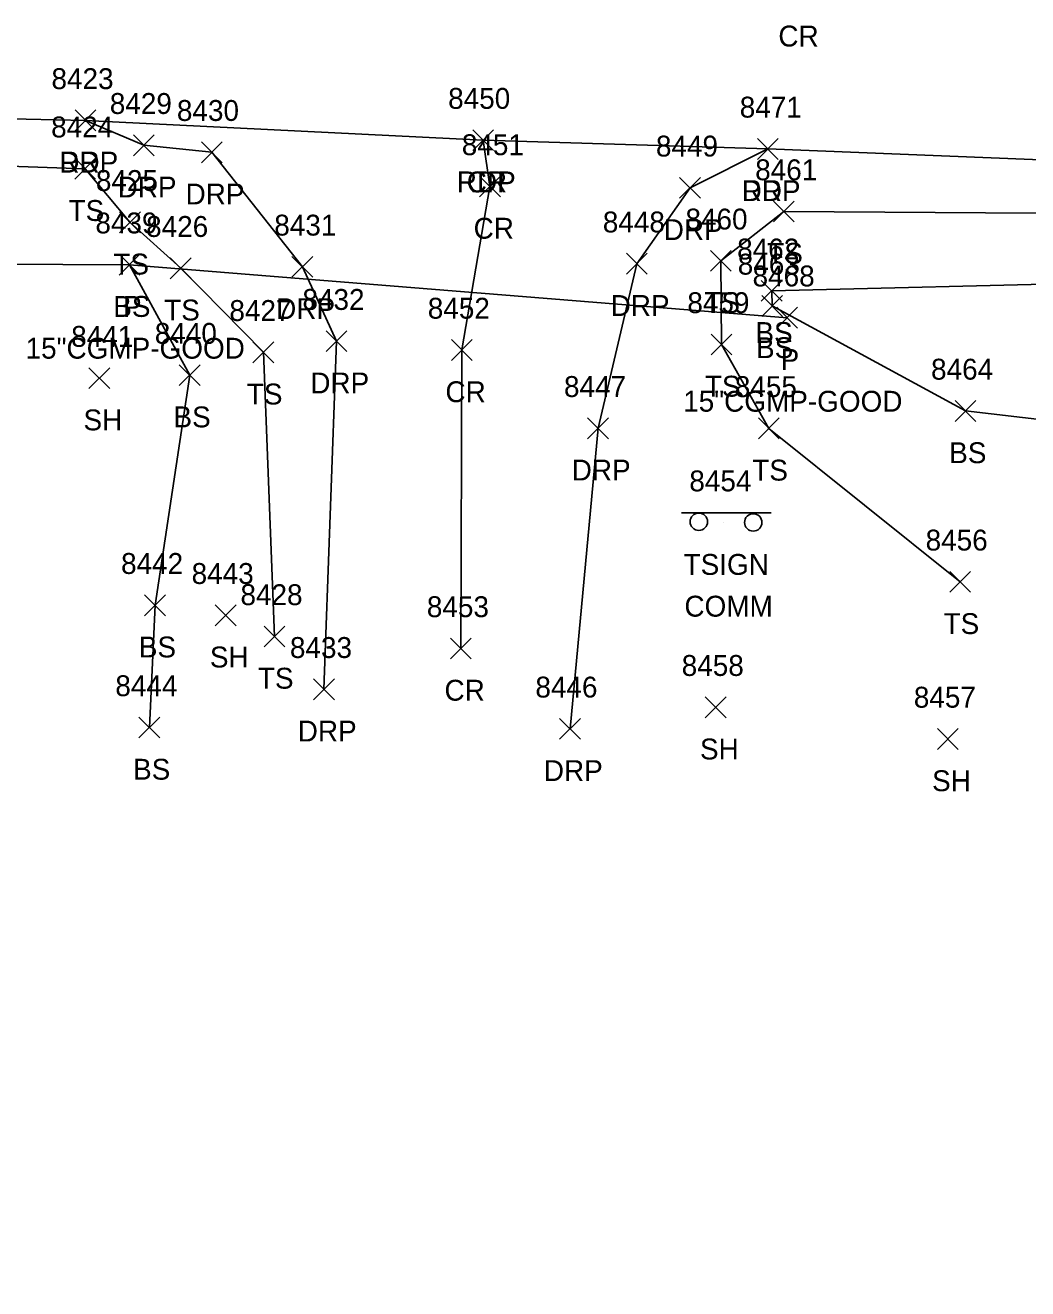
# Model space of a CAD drawing. Extents: x 1462089 to 1464015, y 730534 to 736144.
# Drawn here: x 1463370.6 to 1463466.7, y 733652.5 to 733773.5 of the extents above; entities that cross this region are included whole.
import ezdxf

# ---------------------------------------------------------------- set-up
doc = ezdxf.new("R2010")
doc.units = 0
for name, color, linetype in [('D_A', 7, 'Continuous'), ('D_C', 7, 'Continuous'), ('D_I', 7, 'Continuous'), ('D_TIC', 7, 'Continuous'), ('DCP', 7, 'Continuous'), ('L_A', 7, 'Continuous'), ('L_I', 7, 'Continuous'), ('L_TIC', 7, 'Continuous'), ('LELB', 7, 'Continuous'), ('P_A', 7, 'Continuous'), ('P_I', 7, 'Continuous'), ('P_TIC', 7, 'Continuous'), ('PET', 7, 'Continuous'), ('PRC', 7, 'Continuous'), ('R_A', 7, 'Continuous'), ('R_I', 7, 'Continuous'), ('R_TIC', 7, 'Continuous'), ('RDP', 7, 'Continuous'), ('S_A', 7, 'Continuous'), ('S_C', 7, 'Continuous'), ('S_I', 7, 'Continuous'), ('SSGN', 7, 'Continuous')]:
    doc.layers.add(name, color=color, linetype=linetype)

msp = doc.modelspace()

# ---------------------------------------------------------------- linework, layer by layer
at = {"layer": 'D_TIC'}
for points in [[(1463379.62, 733749.56), (1463381.62, 733751.56)], [(1463381.62, 733749.56), (1463379.62, 733751.56)], [(1463442.63, 733744.48), (1463444.63, 733746.48)], [(1463444.63, 733744.48), (1463442.63, 733746.48)]]:
    msp.add_lwpolyline(points, dxfattribs=at)
at = {"layer": 'DCP'}
msp.add_lwpolyline([(1463380.62, 733750.56), (1463443.63, 733745.48)], dxfattribs=at)
at = {"layer": 'L_TIC'}
for points in [[(1463375.37, 733758.75), (1463377.37, 733760.75)], [(1463377.37, 733758.75), (1463375.37, 733760.75)], [(1463442.31, 733754.65), (1463444.31, 733756.65)], [(1463444.31, 733754.65), (1463442.31, 733756.65)], [(1463379.66, 733753.62), (1463381.66, 733755.62)], [(1463381.66, 733753.62), (1463379.66, 733755.62)], [(1463379.62, 733749.56), (1463381.62, 733751.56)], [(1463381.62, 733749.56), (1463379.62, 733751.56)], [(1463384.53, 733749.22), (1463386.53, 733751.22)], [(1463386.53, 733749.22), (1463384.53, 733751.22)], [(1463436.28, 733749.93), (1463438.28, 733751.93)], [(1463438.28, 733749.93), (1463436.28, 733751.93)], [(1463441.15, 733747.06), (1463443.15, 733749.06)], [(1463443.15, 733747.06), (1463441.15, 733749.06)], [(1463441.15, 733747.06), (1463443.15, 733749.06)], [(1463443.15, 733747.06), (1463441.15, 733749.06)], [(1463441.2, 733745.61), (1463443.2, 733747.61)], [(1463443.2, 733745.61), (1463441.2, 733747.61)], [(1463436.34, 733741.92), (1463438.34, 733743.92)], [(1463438.34, 733741.92), (1463436.34, 733743.92)], [(1463392.45, 733741.17), (1463394.45, 733743.17)], [(1463394.45, 733741.17), (1463392.45, 733743.17)], [(1463376.72, 733738.69), (1463378.72, 733740.69)], [(1463378.72, 733738.69), (1463376.72, 733740.69)], [(1463385.39, 733738.98), (1463387.39, 733740.98)], [(1463387.39, 733738.98), (1463385.39, 733740.98)], [(1463459.72, 733735.55), (1463461.72, 733737.55)], [(1463461.72, 733735.55), (1463459.72, 733737.55)], [(1463440.88, 733733.88), (1463442.88, 733735.88)], [(1463442.88, 733733.88), (1463440.88, 733735.88)], [(1463440.88, 733733.88), (1463442.88, 733735.88)], [(1463442.88, 733733.88), (1463440.88, 733735.88)], [(1463459.21, 733719.18), (1463461.21, 733721.18)], [(1463461.21, 733719.18), (1463459.21, 733721.18)], [(1463382.07, 733716.94), (1463384.07, 733718.94)], [(1463384.07, 733716.94), (1463382.07, 733718.94)], [(1463388.83, 733715.98), (1463390.83, 733717.98)], [(1463390.83, 733715.98), (1463388.83, 733717.98)], [(1463393.51, 733713.95), (1463395.51, 733715.95)], [(1463395.51, 733713.95), (1463393.51, 733715.95)], [(1463435.79, 733707.17), (1463437.79, 733709.17)], [(1463437.79, 733707.17), (1463435.79, 733709.17)], [(1463381.52, 733705.23), (1463383.52, 733707.23)], [(1463383.52, 733705.23), (1463381.52, 733707.23)], [(1463458.03, 733704.13), (1463460.03, 733706.13)], [(1463460.03, 733704.13), (1463458.03, 733706.13)]]:
    msp.add_lwpolyline(points, dxfattribs=at)
at = {"layer": 'LELB'}
for points in [[(1463215.01, 733399.27), (1463224.35, 733462.44), (1463228.19, 733505.77), (1463232.59, 733544.33), (1463236.47, 733583.79), (1463242.17, 733631.18), (1463245.67, 733682.65), (1463249.54, 733734.88), (1463255.46, 733743.16), (1463260.74, 733747.26), (1463270.7, 733754.13), (1463283.51, 733758.71), (1463296.3, 733761.69), (1463333.63, 733761.25), (1463376.37, 733759.75), (1463380.66, 733754.62), (1463385.53, 733750.22), (1463393.45, 733742.17), (1463394.51, 733714.95)], [(1463441.88, 733734.88), (1463437.34, 733742.92), (1463437.28, 733750.93), (1463443.31, 733755.65), (1463472.33, 733755.46), (1463497.45, 733754.91), (1463525.89, 733752.78), (1463540.04, 733751.49), (1463546.62, 733750.89), (1463569.89, 733746.92)], [(1463248.01, 733409.49), (1463248.09, 733457.6), (1463247.74, 733497.14), (1463249.45, 733543.45), (1463254.35, 733583.22), (1463254.32, 733630.04), (1463260.31, 733675.99), (1463266.75, 733704.99), (1463269.82, 733725.26), (1463274.3, 733724.4), (1463292.82, 733753.9), (1463340.28, 733753.34), (1463367.82, 733750.62), (1463380.62, 733750.56), (1463386.39, 733739.98), (1463383.07, 733717.94), (1463382.52, 733706.23)], [(1463442.15, 733748.06), (1463473.57, 733748.83), (1463497.8, 733749.96), (1463525.12, 733747.48), (1463539.81, 733750.04), (1463546.52, 733748.42), (1463569.65, 733744.38)], [(1463442.15, 733748.06), (1463442.2, 733746.61), (1463460.72, 733736.55), (1463487.48, 733733.42), (1463498.31, 733735.58), (1463525.05, 733745.61), (1463539.07, 733745.42), (1463546.36, 733745.23)], [(1463441.88, 733734.88), (1463460.21, 733720.18)]]:
    msp.add_lwpolyline(points, dxfattribs=at)
at = {"layer": 'P_TIC'}
for points in [[(1463375.4, 733763.38), (1463377.4, 733765.38)], [(1463377.4, 733763.38), (1463375.4, 733765.38)], [(1463413.5, 733761.49), (1463415.5, 733763.49)], [(1463415.5, 733761.49), (1463413.5, 733763.49)], [(1463413.5, 733761.49), (1463415.5, 733763.49)], [(1463415.5, 733761.49), (1463413.5, 733763.49)], [(1463440.78, 733760.65), (1463442.78, 733762.65)], [(1463442.78, 733760.65), (1463440.78, 733762.65)], [(1463414.16, 733757.05), (1463416.16, 733759.05)], [(1463416.16, 733757.05), (1463414.16, 733759.05)], [(1463411.46, 733741.39), (1463413.46, 733743.39)], [(1463413.46, 733741.39), (1463411.46, 733743.39)], [(1463411.37, 733712.8), (1463413.37, 733714.8)], [(1463413.37, 733712.8), (1463411.37, 733714.8)]]:
    msp.add_lwpolyline(points, dxfattribs=at)
at = {"layer": 'PET'}
msp.add_lwpolyline([(1463246.99, 733737.14), (1463254, 733746.47), (1463264.1, 733755.27), (1463282, 733763.6), (1463296, 733765.95), (1463336.57, 733765.26), (1463376.4, 733764.38), (1463414.5, 733762.49), (1463441.78, 733761.65), (1463497.26, 733759.43), (1463535.65, 733754.76), (1463570.6, 733751.08)], dxfattribs=at)
at = {"layer": 'PRC'}
msp.add_lwpolyline([(1463414.5, 733762.49), (1463415.16, 733758.05), (1463412.46, 733742.39), (1463412.37, 733713.8)], dxfattribs=at)
at = {"layer": 'R_TIC'}
for points in [[(1463375.4, 733763.38), (1463377.4, 733765.38)], [(1463377.4, 733763.38), (1463375.4, 733765.38)], [(1463380.99, 733761), (1463382.99, 733763)], [(1463382.99, 733761), (1463380.99, 733763)], [(1463387.51, 733760.33), (1463389.51, 733762.33)], [(1463389.51, 733760.33), (1463387.51, 733762.33)], [(1463440.78, 733760.65), (1463442.78, 733762.65)], [(1463442.78, 733760.65), (1463440.78, 733762.65)], [(1463433.33, 733756.92), (1463435.33, 733758.92)], [(1463435.33, 733756.92), (1463433.33, 733758.92)], [(1463396.18, 733749.35), (1463398.18, 733751.35)], [(1463398.18, 733749.35), (1463396.18, 733751.35)], [(1463428.23, 733749.65), (1463430.23, 733751.65)], [(1463430.23, 733749.65), (1463428.23, 733751.65)], [(1463399.45, 733742.23), (1463401.45, 733744.23)], [(1463401.45, 733742.23), (1463399.45, 733744.23)], [(1463424.51, 733733.89), (1463426.51, 733735.89)], [(1463426.51, 733733.89), (1463424.51, 733735.89)], [(1463398.25, 733708.89), (1463400.25, 733710.89)], [(1463400.25, 733708.89), (1463398.25, 733710.89)], [(1463421.83, 733705.1), (1463423.83, 733707.1)], [(1463423.83, 733705.1), (1463421.83, 733707.1)]]:
    msp.add_lwpolyline(points, dxfattribs=at)
at = {"layer": 'RDP'}
for points in [[(1463376.4, 733764.38), (1463381.99, 733762), (1463388.51, 733761.33), (1463397.18, 733750.35), (1463400.45, 733743.23), (1463399.25, 733709.89)], [(1463422.83, 733706.1), (1463425.51, 733734.89), (1463429.23, 733750.65), (1463434.33, 733757.92), (1463441.78, 733761.65)]]:
    msp.add_lwpolyline(points, dxfattribs=at)
at = {"layer": 'SSGN'}
for p, q in [((1463433.51, 733726.78), (1463442.1, 733726.78)), ((1463437.53, 733725.87), (1463437.53, 733725.87))]:
    msp.add_line(p, q, dxfattribs=at)
for centre in [(1463435.17, 733725.94), (1463440.38, 733725.87)]:
    msp.add_circle(centre, 0.833, dxfattribs=at)

# ---------------------------------------------------------------- texts
at = {"layer": 'D_A'}
for p in [(1463380, 733745.56), (1463443.01, 733740.48)]:
    msp.add_text('P', height=2, dxfattribs=at).set_placement(p)
at = {"layer": 'D_C'}
for p in [(1463370.66, 733741.56), (1463433.67, 733736.48)]:
    msp.add_text('15"CGMP-GOOD', height=2, dxfattribs=at).set_placement(p)
at = {"layer": 'D_I'}
for s, p in [('8439', (1463377.35, 733753.56)), ('8468', (1463440.32, 733748.48))]:
    msp.add_text(s, height=2, dxfattribs=at).set_placement(p)
at = {"layer": 'L_A'}
for s, p in [('TS', (1463374.78, 733754.75)), ('TS', (1463441.72, 733750.65)), ('TS', (1463379.07, 733749.62)), ('BS', (1463379.06, 733745.56)), ('TS', (1463383.94, 733745.22)), ('TS', (1463435.69, 733745.93)), ('BS', (1463440.59, 733743.06)), ('BS', (1463440.59, 733743.06)), ('BS', (1463440.65, 733741.61)), ('TS', (1463435.75, 733737.92)), ('TS', (1463391.86, 733737.17)), ('SH', (1463376.21, 733734.69)), ('BS', (1463384.83, 733734.98)), ('BS', (1463459.16, 733731.55)), ('TS', (1463440.29, 733729.88)), ('TS', (1463440.29, 733729.88)), ('TS', (1463458.62, 733715.18)), ('BS', (1463381.51, 733712.94)), ('SH', (1463388.32, 733711.98)), ('TS', (1463392.92, 733709.95)), ('SH', (1463435.28, 733703.17)), ('BS', (1463380.96, 733701.23)), ('SH', (1463457.52, 733700.13))]:
    msp.add_text(s, height=2, dxfattribs=at).set_placement(p)
at = {"layer": 'L_I'}
for s, p in [('8424', (1463373.11, 733762.75)), ('8461', (1463440.57, 733758.65)), ('8425', (1463377.4, 733757.62)), ('8460', (1463433.89, 733753.93)), ('8439', (1463377.35, 733753.56)), ('8426', (1463382.21, 733753.22)), ('8462', (1463438.84, 733751.06)), ('8462', (1463438.84, 733751.06)), ('8463', (1463438.9, 733749.61)), ('8427', (1463390.19, 733745.17)), ('8459', (1463434.07, 733745.92)), ('8440', (1463383.04, 733742.98)), ('8441', (1463375.03, 733742.69)), ('8464', (1463457.42, 733739.55)), ('8455', (1463438.62, 733737.88)), ('8455', (1463438.62, 733737.88)), ('8456', (1463456.9, 733723.18)), ('8442', (1463379.81, 733720.94)), ('8443', (1463386.57, 733719.98)), ('8428', (1463391.25, 733717.95)), ('8458', (1463433.53, 733711.17)), ('8444', (1463379.26, 733709.23)), ('8457', (1463455.77, 733708.13))]:
    msp.add_text(s, height=2, dxfattribs=at).set_placement(p)
at = {"layer": 'P_A'}
for s, p in [('CR', (1463442.79, 733771.46)), ('RDP', (1463373.89, 733759.38)), ('RDP', (1463411.98, 733757.49)), ('CR', (1463412.93, 733757.49)), ('RDP', (1463439.27, 733756.65)), ('CR', (1463413.59, 733753.05)), ('CR', (1463410.89, 733737.39)), ('CR', (1463410.8, 733708.8))]:
    msp.add_text(s, height=2, dxfattribs=at).set_placement(p)
at = {"layer": 'P_I'}
for s, p in [('8423', (1463373.14, 733767.38)), ('8450', (1463411.15, 733765.49)), ('8450', (1463411.15, 733765.49)), ('8471', (1463439.09, 733764.65)), ('8451', (1463412.46, 733761.05)), ('8452', (1463409.2, 733745.39)), ('8453', (1463409.11, 733716.8))]:
    msp.add_text(s, height=2, dxfattribs=at).set_placement(p)
at = {"layer": 'R_A'}
for p in [(1463373.89, 733759.38), (1463379.48, 733757), (1463385.99, 733756.33), (1463439.27, 733756.65), (1463431.81, 733752.92), (1463394.67, 733745.35), (1463426.72, 733745.65), (1463397.94, 733738.23), (1463422.99, 733729.89), (1463396.74, 733704.89), (1463420.32, 733701.1)]:
    msp.add_text('DRP', height=2, dxfattribs=at).set_placement(p)
at = {"layer": 'R_I'}
for s, p in [('8423', (1463373.14, 733767.38)), ('8429', (1463378.73, 733765)), ('8471', (1463439.09, 733764.65)), ('8430', (1463385.16, 733764.33)), ('8449', (1463431.06, 733760.92)), ('8448', (1463425.97, 733753.65)), ('8431', (1463394.49, 733753.35)), ('8432', (1463397.19, 733746.23)), ('8447', (1463422.25, 733737.89)), ('8433', (1463395.99, 733712.89)), ('8446', (1463419.51, 733709.1))]:
    msp.add_text(s, height=2, dxfattribs=at).set_placement(p)
at = {"layer": 'S_A'}
msp.add_text('TSIGN', height=2, dxfattribs=at).set_placement((1463433.71, 733720.85))
at = {"layer": 'S_C'}
msp.add_text('COMM', height=2, dxfattribs=at).set_placement((1463433.79, 733716.85))
at = {"layer": 'S_I'}
msp.add_text('8454', height=2, dxfattribs=at).set_placement((1463434.26, 733728.85))

doc.saveas('drawing.dxf')
